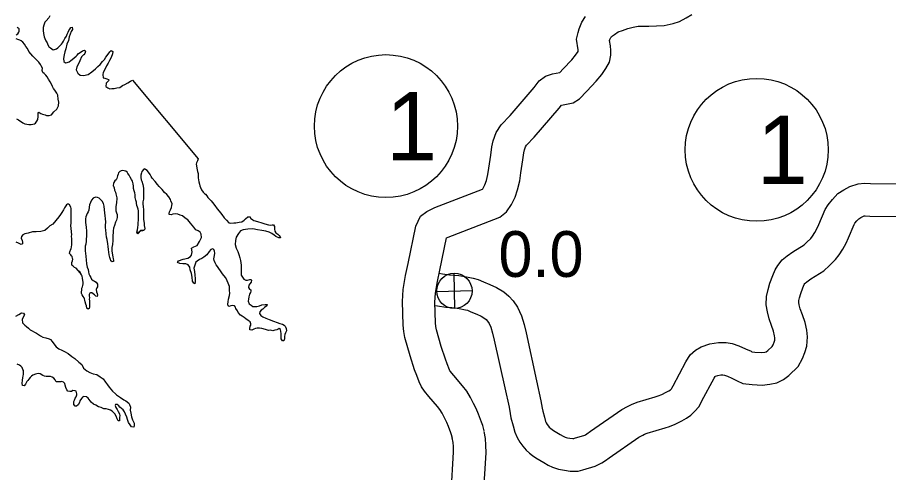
# Model space of a CAD drawing. Extents: x 77230 to 630905, y 790554 to 1662844.
# Drawn here: x 197917 to 213996, y 1621421 to 1629827 of the extents above; entities that cross this region are included whole.
import ezdxf

# ---------------------------------------------------------------- set-up
doc = ezdxf.new("R2010")
doc.units = 0
for name, color, linetype in [('Level 17', 7, 'Continuous'), ('Level 22', 7, 'Continuous'), ('Level 31', 7, 'Continuous'), ('Level 33', 7, 'Continuous'), ('Level 34', 7, 'Continuous')]:
    doc.layers.add(name, color=color, linetype=linetype)

msp = doc.modelspace()

# ---------------------------------------------------------------- linework, layer by layer
at = {"layer": 'Level 17'}
for points in [[(198513, 1629859), (198497, 1629821), (198449, 1629765), (198420, 1629737), (198402, 1629682), (198394, 1629638), (198395, 1629586), (198401, 1629528), (198409, 1629470), (198423, 1629436), (198440, 1629394), (198466, 1629356), (198480, 1629320), (198504, 1629279), (198528, 1629263), (198575, 1629229), (198602, 1629237), (198636, 1629249), (198660, 1629263), (198678, 1629280), (198700, 1629302), (198730, 1629334), (198746, 1629358), (198765, 1629388), (198795, 1629440), (198821, 1629483), (198837, 1629517), (198856, 1629553), (198868, 1629583), (198886, 1629609), (198904, 1629641), (198930, 1629645), (198934, 1629603), (198912, 1629565), (198873, 1629467), (198857, 1629403), (198832, 1629330), (198808, 1629248), (198789, 1629192), (198777, 1629134), (198765, 1629070), (198772, 1629010), (198802, 1628988), (198834, 1628992), (198872, 1629006), (198903, 1629031), (198929, 1629049), (198965, 1629079), (199001, 1629111), (199021, 1629131), (199047, 1629160), (199094, 1629190), (199116, 1629210), (199152, 1629220), (199172, 1629202), (199164, 1629158), (199141, 1629136), (199137, 1629134), (199101, 1629100), (199071, 1629026), (199038, 1628957), (199016, 1628917), (199004, 1628859), (199031, 1628799), (199077, 1628759)], [(197892, 1629505), (197923, 1629522), (197943, 1629552), (197949, 1629570), (197951, 1629614), (197913, 1629638)], [(198546, 1628028), (198591, 1628086), (198645, 1628132), (198675, 1628195), (198684, 1628261), (198672, 1628317), (198663, 1628393), (198647, 1628425), (198605, 1628482), (198583, 1628514), (198563, 1628554), (198544, 1628592), (198522, 1628638), (198490, 1628684), (198468, 1628728), (198444, 1628758), (198411, 1628790), (198387, 1628811), (198375, 1628847), (198377, 1628892), (198355, 1628931), (198346, 1628955), (198310, 1628999), (198274, 1629037), (198248, 1629061), (198218, 1629091), (198200, 1629111), (198167, 1629155), (198125, 1629198), (198105, 1629250), (198075, 1629292), (198050, 1629334), (198018, 1629370), (197986, 1629394), (197960, 1629406), (197922, 1629419), (197894, 1629431)], [(199077, 1628759), (199137, 1628754), (199225, 1628772), (199290, 1628819), (199356, 1628879), (199404, 1628919), (199447, 1628960), (199489, 1629014), (199525, 1629052), (199548, 1629090), (199592, 1629149), (199620, 1629193), (199650, 1629215)], [(199650, 1629215), (199678, 1629199), (199670, 1629155), (199646, 1629089), (199617, 1629033), (199589, 1628982), (199559, 1628932), (199528, 1628866), (199502, 1628812), (199492, 1628770), (199499, 1628712), (199533, 1628704), (199569, 1628694), (199601, 1628682), (199609, 1628666), (199581, 1628636), (199557, 1628610), (199546, 1628550), (199586, 1628524), (199622, 1628508), (199662, 1628512), (199704, 1628517), (199754, 1628529), (199806, 1628535), (199855, 1628568), (199901, 1628588), (199957, 1628616), (200003, 1628648), (200015, 1628654)], [(200015, 1628654), (200040, 1628671)], [(200040, 1628671), (201254, 1627214), (201238, 1627176), (201223, 1627144), (201215, 1627116), (201221, 1627084), (201231, 1627042), (201237, 1627012), (201243, 1626982), (201250, 1626944), (201252, 1626900), (201254, 1626862), (201260, 1626828), (201267, 1626788), (201275, 1626748), (201281, 1626714), (201299, 1626684), (201317, 1626642), (201348, 1626602), (201368, 1626578), (201386, 1626560), (201414, 1626534), (201432, 1626504), (201460, 1626471), (201492, 1626437), (201515, 1626407), (201559, 1626351), (201601, 1626293), (201639, 1626251), (201692, 1626186), (201732, 1626128), (201760, 1626102), (201778, 1626080), (201817, 1626036), (201859, 1626024), (201913, 1626033), (201950, 1626035), (202010, 1626043), (202062, 1626052), (202102, 1626084), (202126, 1626110), (202168, 1626142), (202210, 1626146), (202222, 1626121), (202262, 1626087), (202282, 1626077), (202350, 1626057), (202428, 1626034), (202486, 1626014), (202552, 1625996), (202582, 1625990), (202616, 1625995), (202646, 1625997), (202662, 1625967), (202660, 1625915), (202671, 1625879), (202689, 1625851), (202723, 1625825), (202751, 1625797), (202765, 1625775), (202771, 1625755), (202741, 1625757), (202689, 1625781), (202655, 1625807), (202611, 1625836), (202563, 1625858), (202501, 1625880), (202429, 1625889), (202351, 1625901), (202265, 1625921), (202167, 1625916), (202081, 1625904), (202035, 1625885), (201996, 1625837), (201956, 1625771), (201940, 1625709), (201937, 1625632), (201955, 1625565), (201986, 1625505), (202006, 1625449), (202024, 1625385), (202033, 1625335), (202049, 1625251), (202047, 1625201), (202048, 1625127), (202048, 1625067), (202072, 1625027), (202097, 1624993), (202131, 1624977), (202163, 1624975), (202204, 1624989), (202226, 1624985), (202239, 1624972), (202233, 1624937), (202209, 1624907), (202191, 1624881), (202185, 1624841), (202200, 1624811), (202224, 1624795), (202228, 1624771), (202222, 1624747)], [(197899, 1627952), (197937, 1627936), (198017, 1627881), (198055, 1627859), (198129, 1627849), (198171, 1627847), (198231, 1627862), (198251, 1627874), (198275, 1627910), (198291, 1627944), (198302, 1627994), (198302, 1628016), (198300, 1628058), (198312, 1628076), (198350, 1628053), (198378, 1628039), (198426, 1628027), (198456, 1628015), (198502, 1628017), (198546, 1628028)], [(200241, 1625891), (200223, 1625885), (200193, 1625881), (200177, 1625877), (200167, 1625853), (200137, 1625833), (200119, 1625860), (200131, 1625903), (200139, 1625947), (200144, 1625999), (200148, 1626025), (200152, 1626091), (200154, 1626121), (200153, 1626163), (200153, 1626199), (200149, 1626255), (200145, 1626283), (200136, 1626323), (200122, 1626355), (200114, 1626397), (200112, 1626417), (200104, 1626453), (200093, 1626503), (200093, 1626549), (200081, 1626587), (200071, 1626627), (200060, 1626665), (200058, 1626711), (200052, 1626751), (200040, 1626801), (200022, 1626835), (199999, 1626879), (199981, 1626913), (199957, 1626943), (199945, 1626969), (199917, 1626988), (199887, 1626994), (199853, 1626998), (199829, 1626992), (199809, 1626980), (199781, 1626954), (199775, 1626932), (199765, 1626899), (199760, 1626875), (199752, 1626851), (199738, 1626829), (199714, 1626811), (199694, 1626779), (199690, 1626765), (199687, 1626719), (199693, 1626711), (199701, 1626681), (199709, 1626639), (199719, 1626613), (199725, 1626597), (199731, 1626567), (199740, 1626543), (199752, 1626493), (199754, 1626461), (199748, 1626435), (199746, 1626403), (199741, 1626369), (199735, 1626331), (199731, 1626291), (199733, 1626285), (199735, 1626257), (199743, 1626217), (199756, 1626185), (199758, 1626165), (199760, 1626131), (199752, 1626107), (199744, 1626083), (199727, 1626044), (199709, 1625986), (199691, 1625932), (199686, 1625888), (199686, 1625846), (199678, 1625808), (199676, 1625766), (199677, 1625706), (199669, 1625636), (199661, 1625578), (199660, 1625514), (199666, 1625472), (199676, 1625404), (199683, 1625366), (199691, 1625344), (199689, 1625318), (199665, 1625313), (199641, 1625329), (199635, 1625357), (199623, 1625393), (199612, 1625443), (199602, 1625493), (199598, 1625541), (199593, 1625597), (199583, 1625643), (199575, 1625723), (199564, 1625771), (199554, 1625831), (199548, 1625901)], [(201542, 1625538), (201516, 1625550), (201488, 1625538), (201456, 1625504), (201415, 1625445), (201359, 1625399), (201323, 1625377), (201279, 1625355), (201233, 1625328), (201210, 1625306), (201190, 1625252), (201172, 1625196), (201183, 1625136), (201191, 1625066), (201199, 1625006), (201196, 1624948), (201192, 1624906), (201170, 1624921), (201150, 1624959), (201141, 1625031), (201133, 1625097), (201108, 1625163), (201100, 1625215), (201070, 1625257), (201026, 1625273), (200968, 1625279), (200914, 1625280), (200872, 1625298), (200892, 1625330), (200979, 1625361), (201065, 1625379), (201113, 1625412), (201129, 1625436), (201140, 1625500), (201132, 1625568), (201170, 1625588), (201234, 1625616), (201277, 1625691), (201313, 1625765), (201310, 1625825), (201292, 1625859), (201254, 1625883), (201210, 1625907), (201174, 1625956), (201113, 1626030), (201063, 1626090), (201015, 1626122), (200965, 1626161), (200923, 1626175), (200875, 1626191), (200833, 1626197), (200785, 1626193), (200753, 1626184), (200719, 1626186), (200715, 1626208), (200726, 1626234), (200744, 1626272), (200760, 1626314), (200770, 1626351), (200771, 1626387), (200751, 1626441), (200741, 1626467), (200713, 1626512), (200673, 1626554), (200632, 1626592), (200586, 1626646), (200534, 1626706), (200502, 1626743), (200461, 1626795), (200405, 1626857), (200383, 1626887), (200365, 1626927), (200336, 1626967), (200314, 1626997), (200280, 1627018), (200266, 1627030), (200252, 1627022), (200216, 1626982), (200205, 1626958), (200193, 1626914), (200195, 1626868), (200199, 1626830), (200214, 1626800), (200230, 1626742), (200242, 1626674), (200245, 1626616), (200241, 1626564), (200243, 1626510), (200241, 1626470), (200230, 1626418), (200232, 1626378), (200238, 1626336), (200241, 1626272), (200241, 1626201), (200243, 1626141), (200246, 1626095), (200254, 1626027), (200258, 1625985), (200267, 1625927), (200263, 1625905), (200241, 1625891)], [(199548, 1625901), (199541, 1625941), (199545, 1625989), (199551, 1626043), (199542, 1626111), (199538, 1626165), (199528, 1626217), (199527, 1626274), (199519, 1626340), (199507, 1626388), (199480, 1626433), (199450, 1626465), (199426, 1626489), (199392, 1626501), (199358, 1626505), (199312, 1626487), (199283, 1626450), (199263, 1626410), (199249, 1626364), (199243, 1626324), (199234, 1626266), (199222, 1626236), (199204, 1626204), (199180, 1626145), (199173, 1626105), (199171, 1626079), (199171, 1626031), (199179, 1626003), (199184, 1625945), (199192, 1625887), (199190, 1625827), (199193, 1625781), (199187, 1625739), (199183, 1625695), (199179, 1625641), (199170, 1625603), (199168, 1625543), (199170, 1625511), (199174, 1625475), (199185, 1625349), (199192, 1625275), (199202, 1625215), (199220, 1625171), (199231, 1625127), (199237, 1625091), (199251, 1625053), (199271, 1625025), (199287, 1624993), (199315, 1624969), (199341, 1624957), (199370, 1624937), (199392, 1624901), (199396, 1624875), (199396, 1624849), (199384, 1624835), (199372, 1624803), (199379, 1624761), (199391, 1624727), (199395, 1624695), (199389, 1624673), (199365, 1624677), (199337, 1624705), (199313, 1624725), (199293, 1624739), (199267, 1624741), (199251, 1624733), (199241, 1624710), (199241, 1624684), (199245, 1624650), (199243, 1624626), (199250, 1624594), (199246, 1624558), (199246, 1624518), (199248, 1624496), (199246, 1624476), (199241, 1624454), (199225, 1624436), (199199, 1624456), (199190, 1624498), (199182, 1624530), (199166, 1624572), (199160, 1624606), (199154, 1624628), (199147, 1624648), (199131, 1624672), (199109, 1624702), (199099, 1624726), (199099, 1624760), (199103, 1624788), (199108, 1624824), (199116, 1624852), (199122, 1624876), (199128, 1624904), (199128, 1624938), (199126, 1624966), (199119, 1625012), (199111, 1625046), (199097, 1625072), (199083, 1625102), (199057, 1625140), (199073, 1625108)], [(199073, 1625108), (199037, 1625152), (199002, 1625196), (198972, 1625211), (198938, 1625237), (198924, 1625253), (198920, 1625275), (198924, 1625299), (198932, 1625331), (198937, 1625363), (198935, 1625377), (198925, 1625409), (198915, 1625425), (198903, 1625441), (198881, 1625469), (198885, 1625497), (198891, 1625515), (198896, 1625527), (198910, 1625559), (198918, 1625585), (198924, 1625636), (198919, 1625682), (198921, 1625738), (198915, 1625784), (198919, 1625812), (198908, 1625930), (198902, 1625982), (198907, 1626030), (198909, 1626078), (198909, 1626110), (198909, 1626158), (198910, 1626210), (198910, 1626246), (198908, 1626296), (198904, 1626324), (198877, 1626364), (198861, 1626378), (198841, 1626378), (198825, 1626368), (198810, 1626346), (198788, 1626309), (198766, 1626271), (198734, 1626221), (198715, 1626189), (198681, 1626143), (198627, 1626074), (198570, 1626010), (198516, 1625978), (198474, 1625937), (198423, 1625893), (198351, 1625873), (198263, 1625864), (198197, 1625864), (198115, 1625845), (198053, 1625831), (198014, 1625813), (197992, 1625780), (197986, 1625748), (198006, 1625704), (198010, 1625676), (198013, 1625648), (197989, 1625634), (197935, 1625656), (197893, 1625676)], [(200241, 1625891), (200207, 1625891), (200189, 1625893), (200169, 1625871), (200157, 1625855), (200123, 1625854)], [(202222, 1624747), (202202, 1624713), (202186, 1624667), (202181, 1624625), (202177, 1624585), (202197, 1624537), (202231, 1624513), (202263, 1624491), (202335, 1624490), (202385, 1624498), (202431, 1624516), (202487, 1624525), (202527, 1624523), (202519, 1624499), (202475, 1624472), (202446, 1624440), (202414, 1624422), (202390, 1624390), (202388, 1624358), (202408, 1624322), (202446, 1624298), (202500, 1624274), (202565, 1624249), (202643, 1624217), (202713, 1624193), (202761, 1624174), (202811, 1624162), (202839, 1624142), (202857, 1624122), (202879, 1624080), (202882, 1624036), (202866, 1624002), (202850, 1623974), (202846, 1623936), (202846, 1623888), (202835, 1623854), (202807, 1623856), (202785, 1623890), (202784, 1623918), (202784, 1623960), (202782, 1623990), (202776, 1624024), (202771, 1624064), (202745, 1624080), (202731, 1624071), (202708, 1624055), (202670, 1624049), (202630, 1624041), (202588, 1624053), (202550, 1624042), (202494, 1624064), (202430, 1624080), (202384, 1624086), (202344, 1624087), (202310, 1624083), (202282, 1624069), (202242, 1624051), (202208, 1624057), (202208, 1624081), (202214, 1624123), (202228, 1624145), (202227, 1624171), (202213, 1624203), (202173, 1624232), (202131, 1624260), (202101, 1624282), (202065, 1624310), (202035, 1624328), (201990, 1624376), (201976, 1624410), (201948, 1624449), (201942, 1624477), (201922, 1624499), (201892, 1624505), (201856, 1624503), (201826, 1624489), (201806, 1624501), (201798, 1624533), (201805, 1624577), (201813, 1624621), (201831, 1624693), (201840, 1624733), (201834, 1624781), (201834, 1624857), (201809, 1624917), (201787, 1624965), (201763, 1625015), (201727, 1625061), (201702, 1625093), (201664, 1625146), (201632, 1625190), (201610, 1625228), (201583, 1625260), (201567, 1625292), (201549, 1625338), (201545, 1625370), (201547, 1625402), (201552, 1625432), (201558, 1625474), (201554, 1625508), (201542, 1625538)], [(197889, 1624310), (197944, 1624341), (197992, 1624369), (198032, 1624365), (198048, 1624337), (198025, 1624293), (198005, 1624247), (198013, 1624189), (198054, 1624141), (198084, 1624119), (198122, 1624086), (198154, 1624056)], [(198154, 1624056), (198268, 1623994), (198342, 1623947), (198389, 1623919), (198443, 1623907), (198505, 1623894), (198529, 1623880), (198559, 1623844), (198587, 1623796), (198635, 1623744), (198684, 1623706), (198738, 1623681), (198784, 1623655), (198856, 1623619), (198922, 1623566), (198974, 1623526), (199049, 1623462), (199107, 1623414), (199139, 1623351), (199199, 1623299), (199254, 1623267), (199316, 1623247), (199382, 1623230), (199442, 1623190), (199500, 1623152), (199542, 1623091), (199581, 1623041), (199611, 1622999), (199669, 1622923), (199726, 1622873), (199746, 1622856), (199818, 1622806), (199878, 1622766), (199918, 1622744), (199974, 1622705), (199988, 1622681), (200007, 1622629), (200001, 1622575), (200013, 1622519), (200024, 1622451), (200042, 1622397), (200072, 1622333), (200073, 1622285), (200063, 1622257), (200025, 1622267), (199995, 1622300), (199966, 1622344), (199948, 1622402), (199934, 1622442), (199914, 1622500), (199891, 1622540), (199869, 1622580), (199837, 1622604), (199809, 1622630), (199789, 1622654), (199755, 1622679), (199729, 1622677), (199719, 1622659), (199731, 1622625), (199755, 1622587), (199779, 1622547), (199804, 1622506), (199808, 1622470), (199804, 1622447), (199804, 1622409), (199798, 1622377), (199774, 1622375), (199756, 1622411), (199738, 1622461), (199716, 1622505), (199692, 1622529), (199667, 1622555), (199633, 1622571), (199595, 1622584), (199555, 1622596), (199511, 1622600), (199461, 1622622), (199413, 1622635), (199363, 1622665), (199321, 1622683), (199281, 1622719), (199239, 1622771), (199221, 1622793), (199192, 1622818), (199142, 1622824), (199116, 1622812), (199101, 1622790), (199069, 1622746), (199063, 1622718), (199041, 1622671), (199006, 1622645), (198984, 1622645), (198961, 1622677), (198957, 1622735), (198969, 1622759), (198985, 1622793), (199001, 1622819), (199012, 1622857), (199014, 1622877), (199002, 1622925), (198980, 1622931)], [(198980, 1622931), (198942, 1622935), (198916, 1622919), (198882, 1622917), (198850, 1622925), (198828, 1622952), (198810, 1622990), (198799, 1623036), (198789, 1623066), (198769, 1623092), (198739, 1623102), (198717, 1623098), (198671, 1623094), (198631, 1623099), (198613, 1623131), (198591, 1623165), (198561, 1623183), (198529, 1623197), (198483, 1623195), (198449, 1623195), (198417, 1623200), (198383, 1623216), (198337, 1623242), (198299, 1623252), (198251, 1623239), (198203, 1623221), (198177, 1623199), (198151, 1623179), (198129, 1623145), (198110, 1623123), (198092, 1623100), (198072, 1623064), (198064, 1623052), (198040, 1623026), (198012, 1623028), (198002, 1623072), (198010, 1623120), (198019, 1623174), (198023, 1623202), (198027, 1623236), (198029, 1623266), (198027, 1623306), (198016, 1623324), (198002, 1623364), (197980, 1623384), (197954, 1623404), (197912, 1623424)]]:
    msp.add_lwpolyline(points, dxfattribs=at)
at = {"layer": 'Level 22'}
for points in [[(205946, 1622050), (205929, 1622121), (205918, 1622153), (205875, 1622270), (205841, 1622344), (205799, 1622430), (205755, 1622516), (205714, 1622586), (205669, 1622644), (205508, 1622827), (205429, 1622927), (205373, 1623002), (205335, 1623095), (205287, 1623216), (205249, 1623321), (205164, 1623577), (205069, 1623918), (205048, 1624024), (205035, 1624146), (205024, 1624579), (205036, 1624801), (205079, 1625061), (205126, 1625282), (205268, 1625973), (205357, 1626155), (205476, 1626245), (205624, 1626319), (206499, 1626657), (206507, 1626660), (206515, 1626671), (206544, 1626732), (206572, 1626813), (206600, 1626925), (206617, 1627045), (206652, 1627282), (206674, 1627436), (206700, 1627549), (206753, 1627702), (206844, 1627840), (207012, 1628017), (207452, 1628530), (207548, 1628656), (207665, 1628742), (207796, 1628785), (207931, 1628811), (207992, 1628876), (208150, 1629046), (208219, 1629129), (208265, 1629198), (208269, 1629206), (208267, 1629226), (208236, 1629424), (208267, 1629549), (208285, 1629617), (208336, 1629738), (208404, 1629844)], [(206529, 1622192), (206506, 1622289), (206484, 1622353), (206430, 1622500), (206382, 1622602), (206336, 1622696), (206282, 1622805), (206211, 1622923), (206134, 1623024), (205969, 1623212), (205904, 1623295), (205900, 1623300), (205892, 1623318), (205848, 1623430), (205816, 1623517), (205738, 1623752), (205653, 1624058), (205642, 1624116), (205634, 1624186), (205624, 1624570), (205633, 1624736), (205668, 1624949), (205714, 1625158), (205835, 1625754), (205866, 1625769), (206709, 1626094), (206821, 1626135), (206945, 1626235), (207039, 1626374), (207101, 1626506), (207147, 1626642), (207190, 1626810), (207211, 1626959), (207245, 1627194), (207265, 1627325), (207278, 1627384), (207296, 1627435), (207316, 1627466), (207457, 1627615), (207918, 1628152), (207959, 1628206), (208177, 1628248), (208294, 1628323), (208429, 1628465), (208601, 1628649), (208702, 1628771), (208775, 1628883), (208845, 1629003), (208868, 1629128), (208872, 1629218), (208862, 1629305), (208848, 1629398), (208848, 1629401), (208854, 1629421), (208869, 1629457), (208873, 1629464), (208885, 1629475), (208939, 1629514), (209008, 1629558), (209085, 1629587), (209182, 1629622), (209284, 1629644), (209377, 1629663), (209573, 1629668), (209852, 1629678), (210023, 1629712), (210139, 1629753), (210259, 1629818), (210365, 1629881)], [(208387, 1622114), (208389, 1622114), (208401, 1622120), (208426, 1622137), (208493, 1622185), (209074, 1622586), (209176, 1622641), (209249, 1622680), (209355, 1622719), (209686, 1622817), (209746, 1622838), (209814, 1622863), (209891, 1622905), (209942, 1622933), (209968, 1622951), (209989, 1622970), (209997, 1622979), (210019, 1623023), (210257, 1623467), (210337, 1623595), (210435, 1623681), (210540, 1623744), (210694, 1623800), (210859, 1623825), (210996, 1623823), (211108, 1623802), (211235, 1623763), (211353, 1623709), (211457, 1623661), (211474, 1623653), (211526, 1623647), (211649, 1623640), (211711, 1623646), (211737, 1623652), (211765, 1623673), (211848, 1623752), (211865, 1623781), (211884, 1623832), (211894, 1623866), (211898, 1623912), (211893, 1623947), (211875, 1624032), (211838, 1624138), (211795, 1624262), (211759, 1624389), (211737, 1624517), (211740, 1624671), (211771, 1624804), (211806, 1624920), (211859, 1625060), (211904, 1625164), (211951, 1625245), (212029, 1625347), (212125, 1625423), (212228, 1625498), (212438, 1625626), (212489, 1625675), (212560, 1625745), (212590, 1625786), (212635, 1625855), (212672, 1625925), (212707, 1626001), (212828, 1626277), (212881, 1626367), (212960, 1626466), (213062, 1626572), (213170, 1626644), (213284, 1626706), (213434, 1626755), (213554, 1626763), (213663, 1626759), (215495, 1626743)], [(208579, 1621540), (208705, 1621600), (208772, 1621647), (208836, 1621693), (209389, 1622074), (209459, 1622112), (209493, 1622130), (209543, 1622149), (209873, 1622246), (209950, 1622274), (210060, 1622314), (210179, 1622378), (210267, 1622427), (210345, 1622484), (210415, 1622546), (210499, 1622642), (210551, 1622746), (210776, 1623166), (210796, 1623198), (210799, 1623200), (210844, 1623216), (210899, 1623224), (210934, 1623224), (210966, 1623218), (211022, 1623201), (211101, 1623165), (211201, 1623118), (211309, 1623066), (211477, 1623049), (211662, 1623038), (211803, 1623053), (211935, 1623080), (212054, 1623138), (212156, 1623216), (212327, 1623379), (212409, 1623526), (212453, 1623641), (212486, 1623755), (212501, 1623925), (212485, 1624050), (212454, 1624193), (212405, 1624335), (212367, 1624443), (212345, 1624520), (212338, 1624563), (212339, 1624598), (212350, 1624649), (212374, 1624726), (212415, 1624835), (212441, 1624895), (212450, 1624910), (212459, 1624921), (212490, 1624946), (212563, 1625000), (212803, 1625146), (212906, 1625243), (213018, 1625354), (213083, 1625445), (213152, 1625549), (213211, 1625660), (213255, 1625756), (213362, 1626002), (213376, 1626025), (213412, 1626071), (213450, 1626109), (213481, 1626130), (213522, 1626153), (213548, 1626161), (213563, 1626162), (213650, 1626159), (215495, 1626143)], [(205692, 1625103), (205762, 1625093), (205892, 1625071), (205969, 1625066), (206062, 1625060), (206173, 1625044), (206331, 1625012), (206423, 1624985), (206518, 1624945), (206635, 1624896), (206759, 1624840), (206892, 1624757), (206988, 1624680), (207065, 1624592), (207150, 1624476), (207218, 1624314), (207268, 1624154), (207305, 1623999), (207496, 1623117), (207580, 1622747), (207604, 1622613), (207613, 1622557), (207643, 1622446), (207666, 1622367), (207677, 1622339), (207695, 1622311), (207717, 1622278), (207733, 1622260), (207760, 1622236), (207784, 1622217), (207809, 1622199), (207870, 1622163), (207936, 1622123), (207991, 1622091), (208027, 1622074), (208045, 1622067), (208069, 1622064), (208111, 1622056), (208166, 1622048), (208177, 1622048), (208184, 1622050), (208200, 1622054), (208387, 1622114)], [(205621, 1624507), (205668, 1624500), (205825, 1624474), (205933, 1624468), (205999, 1624463), (206069, 1624453), (206186, 1624429), (206222, 1624419), (206286, 1624392), (206396, 1624346), (206475, 1624310), (206544, 1624267), (206571, 1624245), (206596, 1624216), (206625, 1624177), (206654, 1624109), (206688, 1623996), (206719, 1623866), (206911, 1622986), (206992, 1622628), (207013, 1622513), (207026, 1622432), (207065, 1622285), (207099, 1622167), (207142, 1622066), (207190, 1621985), (207243, 1621909), (207306, 1621837), (207370, 1621780), (207421, 1621738), (207483, 1621694), (207561, 1621648), (207630, 1621607), (207710, 1621560), (207794, 1621520), (207902, 1621481), (207978, 1621470), (208012, 1621465), (208121, 1621447), (208266, 1621449), (208352, 1621474), (208579, 1621540)], [(205923, 1621044), (205966, 1621801), (205965, 1621904), (205960, 1621975), (205943, 1622065)], [(206522, 1621012), (206566, 1621786), (206565, 1621926), (206557, 1622052), (206532, 1622178)]]:
    msp.add_lwpolyline(points, dxfattribs=at)
at = {"layer": 'Level 33'}
for centre in [(204719, 1627819), (211562, 1627381)]:
    msp.add_circle(centre, 1320, dxfattribs=at)
at = {"layer": 'Level 34'}
for p, q in [((205990, 1624450), (205975, 1625101)), ((205657, 1624768), (206308, 1624783))]:
    msp.add_line(p, q, dxfattribs=at)
msp.add_circle((205982, 1624776), 326, dxfattribs=at)

# ---------------------------------------------------------------- texts
at = {"layer": 'Level 31'}
msp.add_text('0.0', height=844.8, dxfattribs=at).set_placement((206796, 1625035))
at = {"layer": 'Level 33'}
for p in [(204719, 1627185), (211562, 1626748)]:
    msp.add_text('1', height=1267, dxfattribs=at).set_placement(p)

doc.saveas('drawing.dxf')
